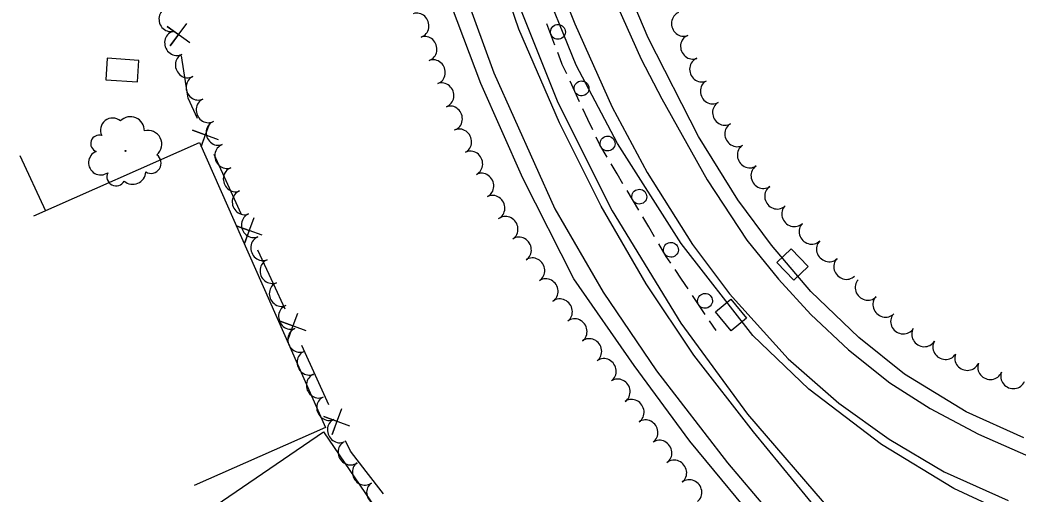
# Model space of a CAD drawing. Extents: x 1746010 to 1754829, y 655801 to 663091.
# Drawn here: x 1753257.6 to 1753661.2, y 656968.4 to 657160.2 of the extents above; entities that cross this region are included whole.
import ezdxf

# ---------------------------------------------------------------- set-up
doc = ezdxf.new("R2010")
doc.units = 0
for name, color, linetype in [('SURVEY - AERIAL SURVEY - Photo Control - Points - Locators', 7, 'Continuous'), ('SURVEY - AERIAL SURVEY - Photo Control - Points - Numbers', 7, 'Continuous'), ('SURVEY - CENTERLINE - Existing Roads - Development', 7, 'Continuous'), ('SURVEY - CENTERLINE - Existing Roads Text', 7, 'Continuous'), ('SURVEY - CENTERLINE - Preliminary - Development', 7, 'Continuous')]:
    doc.layers.add(name, color=color, linetype=linetype)

msp = doc.modelspace()

# ---------------------------------------------------------------- linework, layer by layer
at = {"layer": 'SURVEY - AERIAL SURVEY - Photo Control - Points - Locators'}
for points in [[(1753750.9, 656709.87), (1753724.61, 656750.6), (1753704.23, 656778), (1753683.06, 656805.93), (1753655.94, 656838.53), (1753609.06, 656894.35), (1753560.09, 656951.56), (1753528.4, 656989.82), (1753505.99, 657020.44), (1753481.56, 657055.42), (1753460.95, 657096.18), (1753444.01, 657134.51), (1753427.57, 657178.16), (1753416.96, 657225.51), (1753408.73, 657266.76), (1753402.63, 657320.94), (1753400.61, 657379.59), (1753400.54, 657432.05), (1753399.41, 657468.62), (1753398.28, 657476.21)], [(1753403.75, 657476.1), (1753404.01, 657474.57), (1753405.2, 657457.5), (1753406.48, 657401.1), (1753409.51, 657341.24), (1753411.13, 657298.98), (1753413.05, 657276.64), (1753417.91, 657251.78), (1753427.36, 657204.55), (1753437.72, 657170.32), (1753449.26, 657138.75), (1753473.91, 657083.79), (1753493.41, 657050.04), (1753514.93, 657018.21), (1753543.67, 656981.05), (1753569.98, 656950.08), (1753593.84, 656921.5), (1753635.62, 656871.89), (1753673.8, 656825.81), (1753692.62, 656804.39), (1753707.43, 656785.04), (1753725.46, 656760.68), (1753744.98, 656731.33), (1753756.51, 656712.8)], [(1753767.31, 656725.98), (1753742.66, 656762.94), (1753722.84, 656789.81), (1753697.42, 656821.53), (1753664.77, 656860.89), (1753628.33, 656904.67), (1753587.35, 656953.18), (1753554.25, 656993.6), (1753530.02, 657024.53), (1753510.82, 657053.49), (1753492.62, 657084.85), (1753475.79, 657118.57), (1753459.38, 657156.41), (1753445.67, 657196.3), (1753437.31, 657229.21), (1753429.3, 657272.81), (1753425.21, 657322.07), (1753423.6, 657371.6), (1753421.91, 657422.15), (1753420.94, 657468), (1753419.62, 657475.78)], [(1753423.3, 657475.71), (1753424.3, 657466.91), (1753426.17, 657420.04), (1753427.09, 657355.71), (1753429.38, 657313.47), (1753432.96, 657276.04), (1753438.61, 657242.9), (1753446.99, 657205.31), (1753459.75, 657165.22), (1753475.12, 657126.8), (1753497.06, 657082.9), (1753524.77, 657037.47), (1753551.83, 657000.76), (1753586.14, 656960.76), (1753635.92, 656900.77), (1753699.64, 656825.91), (1753726.34, 656792.07), (1753751.29, 656757.89), (1753771.59, 656727.52)], [(1753663.52, 656991.15), (1753640.25, 657001.61), (1753615.3, 657016.94), (1753596.81, 657031.78), (1753577.34, 657050.28), (1753561.46, 657069.06), (1753547.93, 657087.42), (1753532.01, 657113.01), (1753511.57, 657152.89), (1753495.68, 657190.53)], [(1753470.27, 657188.3), (1753481.9, 657158.6), (1753497, 657124.87), (1753511.19, 657098.46), (1753529.5, 657069.32), (1753544.54, 657049.44), (1753568.17, 657023.11), (1753588.7, 657005.16), (1753608.99, 656990.62), (1753631.32, 656977.42), (1753657.14, 656965.74)], [(1753660.09, 656959.1), (1753635.24, 656970.59), (1753605.92, 656988.44), (1753576.57, 657010.82), (1753553.95, 657032.54), (1753524.97, 657069.77), (1753499.2, 657110.15), (1753482.47, 657141.93), (1753467.28, 657179.48)], [(1753499, 657166.28), (1753508.81, 657144.28), (1753517.18, 657128.22), (1753535.43, 657095.49), (1753551.51, 657071.08), (1753564.31, 657055.36), (1753577.42, 657040.96), (1753592.56, 657026.75), (1753609.26, 657013.43), (1753625.58, 657003.04), (1753645.14, 656992.62), (1753665.32, 656983.72)], [(1753257.61, 657105.37), (1753267.92, 657083)]]:
    msp.add_lwpolyline(points, dxfattribs=at)
at = {"layer": 'SURVEY - AERIAL SURVEY - Photo Control - Points - Numbers'}
for points in [[(1753473.93, 657150.01), (1753470.7, 657158.62)], [(1753476.71, 657142.61), (1753475.06, 657147.02)], [(1753478.66, 657138.34), (1753476.9, 657142.1), (1753476.71, 657142.61)], [(1753483.9, 657127.1), (1753480.01, 657135.44)], [(1753487.24, 657119.94), (1753485.25, 657124.2)], [(1753489.22, 657115.68), (1753487.24, 657119.94)], [(1753494.98, 657104.72), (1753492.02, 657109.68), (1753490.58, 657112.78)], [(1753499.02, 657097.93), (1753496.62, 657101.97)], [(1753501.43, 657093.89), (1753499.02, 657097.93)], [(1753507.78, 657083.24), (1753503.07, 657091.14)], [(1753511.82, 657076.45), (1753509.41, 657080.49)], [(1753514.23, 657072.41), (1753511.82, 657076.45)], [(1753520.72, 657061.85), (1753518.91, 657064.55), (1753515.86, 657069.67)], [(1753525.12, 657055.29), (1753522.5, 657059.2)], [(1753527.74, 657051.39), (1753525.12, 657055.29)], [(1753534.64, 657041.09), (1753529.52, 657048.73)], [(1753539.04, 657034.53), (1753536.43, 657038.43)]]:
    msp.add_lwpolyline(points, dxfattribs=at)
for centre, start, end in [((1753475.14, 657155.33), 313.8543, 313.8403), ((1753484.69, 657132.5), 318.2726, 318.2586), ((1753495.22, 657110.17), 324.056, 324.042), ((1753508.02, 657088.69), 324.056, 324.042), ((1753520.82, 657067.21), 324.056, 324.042), ((1753534.6, 657046.54), 327.1095, 327.0955)]:
    msp.add_arc(centre, 3, start, end, dxfattribs=at)
at = {"layer": 'SURVEY - CENTERLINE - Existing Roads - Development'}
for points in [[(1753326.24, 657150.95), (1753317.16, 657157.55), (1753321.69, 657154.3), (1753318.38, 657149.75), (1753325.02, 657158.75)], [(1753325.25, 657130.89), (1753322.94, 657145.69)], [(1753329.37, 657120.34), (1753325.62, 657128.52), (1753325.25, 657130.89)], [(1753330.85, 657109.03), (1753334.54, 657118.85)], [(1753337.83, 657111.67), (1753327.31, 657115.56), (1753332.55, 657113.66), (1753330.85, 657109.04)], [(1753263.2, 657080.91), (1753330.17, 657110.56), (1753381.17, 656995.34), (1753328.05, 656971.83)], [(1753342.34, 657092.09), (1753336.09, 657105.71)], [(1753347.1, 657081.73), (1753342.34, 657092.09)], [(1753355.56, 657073.06), (1753345.03, 657076.95), (1753350.28, 657075.05), (1753348.33, 657069.77), (1753352.27, 657080.24)], [(1753360.07, 657053.48), (1753353.81, 657067.1)], [(1753364.82, 657043.12), (1753360.07, 657053.48)], [(1753373.28, 657034.45), (1753362.76, 657038.34), (1753368, 657036.44), (1753366.05, 657031.16), (1753369.99, 657041.63)], [(1753377.79, 657014.87), (1753371.54, 657028.49)], [(1753382.55, 657004.51), (1753377.79, 657014.87)], [(1753391.01, 656995.84), (1753380.48, 656999.73), (1753385.72, 656997.83), (1753383.78, 656992.55), (1753387.71, 657003.02)], [(1753333.93, 656961.94), (1753380.39, 656993.57), (1753464.5, 656870.06)], [(1753397.57, 656977.51), (1753391.19, 656985.68), (1753389.26, 656989.89)], [(1753404.59, 656968.52), (1753397.57, 656977.51)]]:
    msp.add_lwpolyline(points, dxfattribs=at)
msp.add_lwpolyline([(1753292.35, 657135.9), (1753305.16, 657135.08), (1753305.72, 657143.83), (1753292.91, 657144.65)], close=True, dxfattribs=at)
at = {"layer": 'SURVEY - CENTERLINE - Existing Roads Text'}
msp.add_circle((1753300.25, 657107.18), 0.172, dxfattribs=at)
for centre, radius, start, end in [((1753295.08, 657115.56), 4.93, 49.4933, 206.2823), ((1753302.32, 657115.42), 5.62, 358.5461, 136.0703), ((1753289.6, 657110.17), 3.38, 71.6095, 250.3551), ((1753309.4, 657109.9), 5.58, 309.4419, 105.2804), ((1753290.27, 657102.41), 4.92, 111.6302, 305.0499), ((1753310.57, 657102.23), 4.12, 239.6948, 54.6951), ((1753296.47, 657096.76), 3.74, 154.2488, 331.568), ((1753303.2, 657099.01), 5.3, 229.5359, 356.3816)]:
    msp.add_arc(centre, radius, start, end, dxfattribs=at)
for centre, major_axis in [((1753318.53, 657160.42), (-1, 4.9)), ((1753418.22, 657157.97), (1.62, -4.73)), ((1753525.78, 657158.54), (-1.84, 4.65)), ((1753320.86, 657150.73), (-2.17, 4.5)), ((1753421.45, 657148.52), (1.62, -4.73)), ((1753529.45, 657149.29), (-1.84, 4.65)), ((1753325.21, 657141.72), (-2.17, 4.5)), ((1753424.84, 657139.12), (1.73, -4.69)), ((1753533.12, 657140.05), (-1.84, 4.65)), ((1753329.55, 657132.71), (-2.03, 4.57)), ((1753428.29, 657129.75), (1.73, -4.69)), ((1753537.49, 657131.13), (-2.48, 4.34)), ((1753333.6, 657123.57), (-2.03, 4.57)), ((1753431.75, 657120.38), (1.73, -4.69)), ((1753542.43, 657122.48), (-2.48, 4.34)), ((1753337.64, 657114.42), (-1.73, 4.69)), ((1753547.38, 657113.83), (-2.48, 4.34)), ((1753435.45, 657111.11), (2.24, -4.47)), ((1753341.11, 657105.04), (-1.73, 4.69)), ((1753552.46, 657105.26), (-2.77, 4.17)), ((1753439.94, 657102.17), (2.24, -4.47)), ((1753344.57, 657095.66), (-1.73, 4.69)), ((1753444.42, 657093.23), (2.24, -4.47)), ((1753557.98, 657096.93), (-2.77, 4.17)), ((1753348.18, 657086.34), (-1.87, 4.64)), ((1753448.9, 657084.29), (2.24, -4.47)), ((1753563.51, 657088.61), (-2.77, 4.17)), ((1753351.93, 657077.07), (-1.87, 4.64)), ((1753454.18, 657075.81), (2.7, -4.21)), ((1753570.46, 657081.43), (-3.51, 3.56)), ((1753577.48, 657074.32), (-3.51, 3.56)), ((1753459.59, 657067.41), (2.7, -4.21)), ((1753355.67, 657067.8), (-1.87, 4.64)), ((1753584.5, 657067.21), (-3.51, 3.56)), ((1753359.42, 657058.53), (-1.87, 4.64)), ((1753465, 657059), (2.7, -4.21)), ((1753591.52, 657060.09), (-3.51, 3.56)), ((1753363.17, 657049.26), (-1.87, 4.64)), ((1753470.4, 657050.59), (2.7, -4.21)), ((1753600.15, 657051.65), (-3.62, 3.45)), ((1753476.16, 657042.44), (2.97, -4.03)), ((1753607.34, 657044.79), (-3.62, 3.45)), ((1753366.92, 657039.99), (-1.87, 4.64)), ((1753482.09, 657034.4), (2.97, -4.03)), ((1753614.55, 657037.96), (-4.27, 2.59)), ((1753370.66, 657030.72), (-1.87, 4.64)), ((1753623.08, 657032.78), (-4.27, 2.59)), ((1753488.01, 657026.35), (2.97, -4.03)), ((1753631.6, 657027.61), (-4.27, 2.59)), ((1753374.41, 657021.46), (-1.87, 4.64)), ((1753640.51, 657023.18), (-4.65, 1.85)), ((1753493.91, 657018.29), (2.81, -4.13)), ((1753649.81, 657019.49), (-4.65, 1.85)), ((1753378.16, 657012.19), (-1.87, 4.64)), ((1753659.1, 657015.8), (-4.65, 1.85)), ((1753499.53, 657010.03), (2.81, -4.13)), ((1753382.36, 657003.12), (-2.16, 4.51)), ((1753505.16, 657001.77), (2.81, -4.13)), ((1753386.68, 656994.1), (-2.16, 4.51)), ((1753510.78, 656993.51), (2.81, -4.13)), ((1753391.01, 656985.09), (-2.89, 4.08)), ((1753516.41, 656985.25), (2.81, -4.13)), ((1753396.8, 656976.93), (-2.89, 4.08)), ((1753522.36, 656977.22), (3.07, -3.95)), ((1753402.58, 656968.78), (-2.89, 4.08)), ((1753528.49, 656969.32), (3.07, -3.95))]:
    msp.add_ellipse(centre, major_axis=major_axis, ratio=0.940188, start_param=0, end_param=3.141593, dxfattribs=at)
at = {"layer": 'SURVEY - CENTERLINE - Preliminary - Development'}
for p, q in [((1753570, 657061.26), (1753570, 657061.26)), ((1753545.09, 657040.81), (1753545.09, 657040.81))]:
    msp.add_line(p, q, dxfattribs=at)
for points in [[(1753563.65, 657062.11), (1753569.43, 657067.64), (1753576.35, 657060.42), (1753570.57, 657054.89), (1753563.65, 657062.11)], [(1753538.82, 657042.13), (1753545.01, 657047.21), (1753551.35, 657039.48), (1753545.17, 657034.4), (1753538.82, 657042.13)]]:
    msp.add_lwpolyline(points, dxfattribs=at)

doc.saveas('drawing.dxf')
